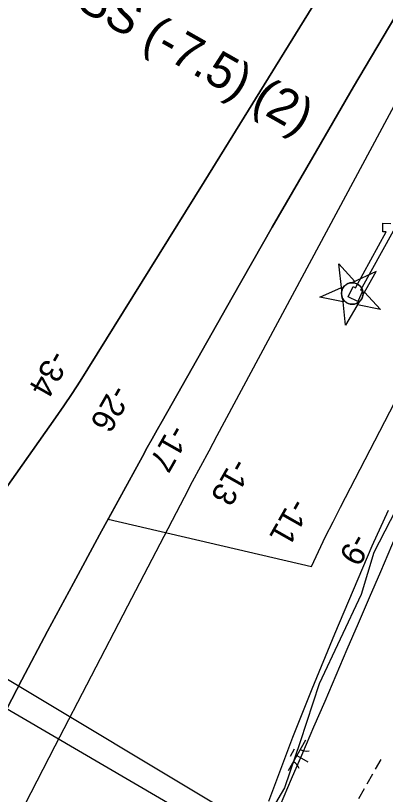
# Model space of a CAD drawing. Extents: x 3913936 to 3933962, y 195330 to 217741.
# Drawn here: x 3927100 to 3927625, y 207016 to 208120 of the extents above; entities that cross this region are included whole.
import ezdxf

# ---------------------------------------------------------------- set-up
doc = ezdxf.new("R2010")
doc.units = 0
for name, color, linetype in [('V-CHAN-DOCK', 7, 'Continuous'), ('V-CHAN-NAID', 7, 'Continuous'), ('V-RIVR-EDGE', 7, 'Continuous'), ('V-RIVR-GAGE-IDEN', 7, 'Continuous'), ('V-RIVR-RANG', 7, 'Continuous'), ('V-RRAP-FSHR', 7, 'Continuous'), ('V-TOPO-DPTH', 7, 'Continuous'), ('V-TOPO-MINR', 7, 'Continuous'), ('V-UTIL-LINE', 7, 'Continuous'), ('V-WETL-SWMP', 7, 'Continuous')]:
    doc.layers.add(name, color=color, linetype=linetype)

msp = doc.modelspace()

# ---------------------------------------------------------------- linework, layer by layer
at = {"layer": 'V-CHAN-DOCK'}
msp.add_lwpolyline([(3927635.5, 207814.6), (3927589.1, 207731), (3927592.3, 207729.5), (3927585.4, 207715), (3927571.8, 207721.5), (3927578.7, 207736), (3927582.1, 207734.3), (3927625.8, 207813.6), (3927621, 207813.7), (3927621.1, 207825.7), (3927632.2, 207825.6)], dxfattribs=at)
at = {"layer": 'V-CHAN-NAID'}
for points in [[(3927562.8, 207730.2), (3927558.6, 207768.2), (3927581.1, 207743.4), (3927576.8, 207741.5), (3927576.2, 207741.4), (3927575, 207741.3), (3927574.1, 207741.1), (3927573.1, 207740.8), (3927572.2, 207740.5), (3927571.4, 207740.2), (3927570.6, 207739.8), (3927569.7, 207739.3), (3927568.9, 207738.8), (3927568.1, 207738.2), (3927567.5, 207737.7), (3927566.9, 207737.1), (3927566.1, 207736.3), (3927565.6, 207735.7), (3927565, 207734.9), (3927564.6, 207734.2), (3927564.1, 207733.4), (3927563.7, 207732.7), (3927563.4, 207731.9), (3927563.1, 207731)], [(3927592.7, 207724), (3927611.6, 207757.2), (3927576.8, 207741.5), (3927577.9, 207741.5), (3927578.8, 207741.4), (3927579.8, 207741.3), (3927580.9, 207741.1), (3927581.6, 207740.9), (3927582.4, 207740.7), (3927583.1, 207740.5), (3927583.8, 207740.2), (3927584.6, 207739.8), (3927585.3, 207739.4), (3927586.2, 207738.8), (3927586.8, 207738.4), (3927587.7, 207737.7), (3927588.4, 207737), (3927589.1, 207736.3), (3927589.7, 207735.6), (3927590.2, 207734.8), (3927590.6, 207734.1), (3927591.1, 207733.2), (3927591.5, 207732.4), (3927591.8, 207731.7), (3927592.1, 207731), (3927592.3, 207730.1), (3927592.5, 207729.4), (3927592.7, 207728.3), (3927592.8, 207727.5), (3927592.8, 207726.5), (3927592.8, 207725.6), (3927592.8, 207724.8)], [(3927564, 207719.1), (3927564.6, 207714.4), (3927531.8, 207721.1), (3927562.3, 207734.9), (3927562.8, 207730.2), (3927562.6, 207729.3), (3927562.5, 207728.5), (3927562.3, 207727.3), (3927562.3, 207726.3), (3927562.3, 207725.2), (3927562.4, 207724.2), (3927562.6, 207723.2), (3927562.8, 207722.4), (3927563.1, 207721.4), (3927563.4, 207720.5), (3927563.8, 207719.7)], [(3927592.7, 207724), (3927595.1, 207728.1), (3927617.6, 207703.4), (3927584.8, 207710.2), (3927587.2, 207714.3), (3927587.8, 207714.9), (3927588.6, 207715.7), (3927589.3, 207716.4), (3927589.9, 207717.2), (3927590.3, 207717.7), (3927590.7, 207718.4), (3927591.1, 207719.1), (3927591.4, 207719.7), (3927591.8, 207720.6), (3927592, 207721.3), (3927592.3, 207722.1), (3927592.5, 207722.9), (3927592.6, 207723.4)], [(3927587.2, 207714.3), (3927568.2, 207681.1), (3927564, 207719.1), (3927564.5, 207718.4), (3927565, 207717.5), (3927565.5, 207716.8), (3927566.2, 207716), (3927566.9, 207715.3), (3927567.5, 207714.7), (3927568.3, 207714.1), (3927568.9, 207713.6), (3927569.8, 207713), (3927570.8, 207712.5), (3927571.8, 207712.1), (3927572.6, 207711.8), (3927573.7, 207711.4), (3927574.8, 207711.2), (3927575.8, 207711), (3927576.6, 207711), (3927577.7, 207710.9), (3927578.7, 207711), (3927579.7, 207711.1), (3927580.7, 207711.3), (3927581.6, 207711.5), (3927582.7, 207711.8), (3927583.7, 207712.2), (3927584.7, 207712.7), (3927585.6, 207713.2), (3927586.3, 207713.7)]]:
    msp.add_lwpolyline(points, close=True, dxfattribs=at)
msp.add_circle((3927577.6, 207726.2), 15.3, dxfattribs=at)
at = {"layer": 'V-RIVR-EDGE'}
msp.add_lwpolyline([(3927944.2, 207663.7), (3927934.1, 207642.4), (3927891.4, 207627.8), (3927849.8, 207610.9), (3927802.7, 207604.2), (3927767.8, 207584), (3927738.6, 207592.9), (3927720.7, 207590.7), (3927692.6, 207560.4), (3927669, 207485.1), (3927654.4, 207449.1), (3927608.3, 207359.3), (3927590.3, 207299.7), (3927530.8, 207172.8), (3927503.8, 207090.8), (3927481.4, 207025.6), (3927438.7, 206952.6)], dxfattribs=at)
at = {"layer": 'V-RRAP-FSHR'}
msp.add_lwpolyline([(3927475.8, 207001.7), (3927491.6, 207038.4), (3927507.4, 207075.2), (3927523.2, 207111.9), (3927539, 207148.6), (3927554.8, 207185.4), (3927570.6, 207222.1), (3927586.4, 207258.9), (3927602.2, 207295.6), (3927618, 207332.4), (3927633.8, 207369.1), (3927649.6, 207405.9), (3927665.5, 207442.6), (3927681.5, 207479.2), (3927697.6, 207515.9), (3927713.7, 207552.5), (3927729.8, 207589.1), (3927745.8, 207625.7), (3927761.9, 207662.4), (3927787.3, 207692.9)], dxfattribs=at)
at = {"layer": 'V-TOPO-DPTH'}
for points in [[(3928264.6, 209139.6), (3928226.2, 209076.5), (3928186.6, 209011.6), (3928146.8, 208946.8), (3928106.8, 208882.2), (3928066.6, 208817.7), (3927826.4, 208433.6), (3927811.7, 208409.7), (3927797, 208385.9), (3927782.5, 208361.9), (3927768.2, 208337.8), (3927637.8, 208117.9), (3927579.5, 208018.9), (3927521.6, 207919.6), (3927464.3, 207820.1), (3927407.3, 207720.3), (3927308, 207545.4), (3927301, 207532.9), (3927294, 207520.4), (3927287, 207507.8), (3927280.1, 207495.3), (3927231.5, 207406.3)], [(3927038.6, 207382.4), (3927156.9, 207550), (3927168.8, 207567.2), (3927180.5, 207584.4), (3927191.8, 207601.9), (3927203, 207619.5), (3927367.6, 207884.4), (3927424.5, 207976.1), (3927481.2, 208067.8), (3927537.8, 208159.7), (3927594.3, 208251.7), (3927676.5, 208385.8), (3927691.9, 208410.7), (3927707.4, 208435.5), (3927723, 208460.2), (3927738.8, 208484.9), (3927930.3, 208782.3), (3927980.1, 208860.2), (3928029.6, 208938.3), (3928078.6, 209016.7), (3928127.2, 209095.3)], [(3928127.2, 209095.3), (3928078.6, 209016.7), (3928029.6, 208938.3), (3927980.1, 208860.2), (3927930.3, 208782.3), (3927738.8, 208484.9), (3927723, 208460.2), (3927707.4, 208435.5), (3927691.9, 208410.7), (3927676.5, 208385.8), (3927594.3, 208251.7), (3927537.8, 208159.7), (3927481.2, 208067.8), (3927424.5, 207976.1), (3927367.6, 207884.4), (3927203, 207619.5), (3927191.8, 207601.9), (3927180.5, 207584.4), (3927168.8, 207567.2), (3927156.9, 207550), (3927038.6, 207382.4)], [(3927231.5, 207406.3), (3927520, 207339.4), (3927529.9, 207360.6), (3927539.9, 207381.8), (3927550.3, 207402.8), (3927560.9, 207423.6), (3927790.8, 207867.9), (3927825.8, 207935.4), (3927861, 208002.8), (3927896.4, 208070.1), (3927932, 208137.3), (3927994, 208254.1), (3927998.7, 208262.8), (3928003.3, 208271.6), (3928008, 208280.4), (3928012.7, 208289.1), (3928414.4, 209043.8), (3928421.2, 209056.5), (3928428.2, 209069.2), (3928435.2, 209081.8), (3928442.3, 209094.4)], [(3927768.2, 208337.8), (3927637.8, 208117.9), (3927579.5, 208018.9), (3927521.6, 207919.6), (3927464.3, 207820.1), (3927407.3, 207720.3), (3927308, 207545.4), (3927301, 207532.9), (3927294, 207520.4), (3927287, 207507.8), (3927280.1, 207495.3), (3927219.4, 207384.2), (3927182.4, 207315.9), (3927145.7, 207247.5), (3927109.4, 207178.9), (3927073.3, 207110.1)]]:
    msp.add_lwpolyline(points, dxfattribs=at)
at = {"layer": 'V-TOPO-MINR'}
for points in [[(3927038.6, 207382.4), (3927156.9, 207550), (3927168.8, 207567.2), (3927180.5, 207584.4), (3927191.8, 207601.9), (3927203, 207619.5), (3927367.6, 207884.4), (3927424.5, 207976.1), (3927481.2, 208067.8), (3927537.8, 208159.7), (3927594.3, 208251.7), (3927676.5, 208385.8), (3927691.9, 208410.7), (3927707.4, 208435.5), (3927723, 208460.2), (3927738.8, 208484.9), (3927930.3, 208782.3), (3927980.1, 208860.2), (3928029.6, 208938.3), (3928078.6, 209016.7), (3928127.2, 209095.3)], [(3927520, 207339.4), (3927529.9, 207360.6), (3927539.9, 207381.8), (3927550.3, 207402.8), (3927560.9, 207423.6), (3927790.8, 207867.9), (3927825.8, 207935.4), (3927861, 208002.8), (3927896.4, 208070.1), (3927932, 208137.3), (3927994, 208254.1), (3927998.7, 208262.8), (3928003.3, 208271.6), (3928008, 208280.4), (3928012.7, 208289.1), (3928414.4, 209043.8), (3928421.2, 209056.5), (3928428.2, 209069.2), (3928435.2, 209081.8), (3928442.3, 209094.4)], [(3927073.3, 207110.1), (3927109.4, 207178.9), (3927145.7, 207247.5), (3927182.4, 207315.9), (3927219.4, 207384.2), (3927280.1, 207495.3), (3927287, 207507.8), (3927294, 207520.4), (3927301, 207532.9), (3927308, 207545.4), (3927407.3, 207720.3), (3927464.3, 207820.1), (3927521.6, 207919.6), (3927579.5, 208018.9), (3927637.8, 208117.9), (3927768.2, 208337.8)], [(3927105.4, 206986), (3927156.5, 207085.3), (3927207.9, 207184.5), (3927259.4, 207283.6), (3927340, 207437.7), (3927351.4, 207459.6), (3927363, 207481.5), (3927374.6, 207503.3), (3927386.2, 207525.1), (3927713, 208134)]]:
    msp.add_lwpolyline(points, dxfattribs=at)
at = {"layer": 'V-UTIL-LINE'}
for p, q in [((3924921.9, 208479.6), (3928401.9, 206392.2)), ((3925451.7, 208090.6), (3927610.8, 206833.3))]:
    msp.add_line(p, q, dxfattribs=at)
at = {"layer": 'V-WETL-SWMP'}
for p, q in [((3927511.3, 207093.2), (3927486.8, 207049.6)), ((3927495.3, 207080.4), (3927489.4, 207069.9)), ((3927499.1, 207071.4), (3927514.8, 207062.5)), ((3927617.9, 207065.8), (3927610.1, 207051.9)), ((3927606.2, 207044.9), (3927598.3, 207031)), ((3927594.4, 207024), (3927586.6, 207010.1))]:
    msp.add_line(p, q, dxfattribs=at)
msp.add_lwpolyline([(3927628.6, 207418.8), (3927605.4, 207368.3), (3927552.2, 207243.3), (3927520.4, 207165.4), (3927492.7, 207096.8), (3927458.8, 207006.5)], dxfattribs=at)
for centre, start, end in [((3927512.8, 207095.3), 239.8861, 281.4297), ((3927485.8, 207047.2), 19.8861, 61.4297)]:
    msp.add_arc(centre, 17.6, start, end, dxfattribs=at)

# ---------------------------------------------------------------- texts
at = {"layer": 'V-CHAN-NAID'}
msp.add_text('EQUILON SOUTHWEST PASS (-7.5) (2)', height=50, rotation=330.4368, dxfattribs=at).set_placement((3926440.8, 208553.6))
at = {"layer": 'V-RIVR-GAGE-IDEN'}
msp.add_text('BHP8_SWP_PAL', height=41.5, rotation=327.6002, dxfattribs=at).set_placement((3927323.7, 208342.2))
at = {"layer": 'V-RIVR-RANG'}
for s, p in [('-34', (3927150.2, 207648.4)), ('-26', (3927237.3, 207599.2)), ('-17', (3927320.2, 207542.7)), ('-13', (3927408.1, 207495)), ('-11', (3927491, 207438.4)), ('-9', (3927577.7, 207388.7))]:
    msp.add_text(s, height=33.5, rotation=240.4483, dxfattribs=at).set_placement(p)

doc.saveas('drawing.dxf')
